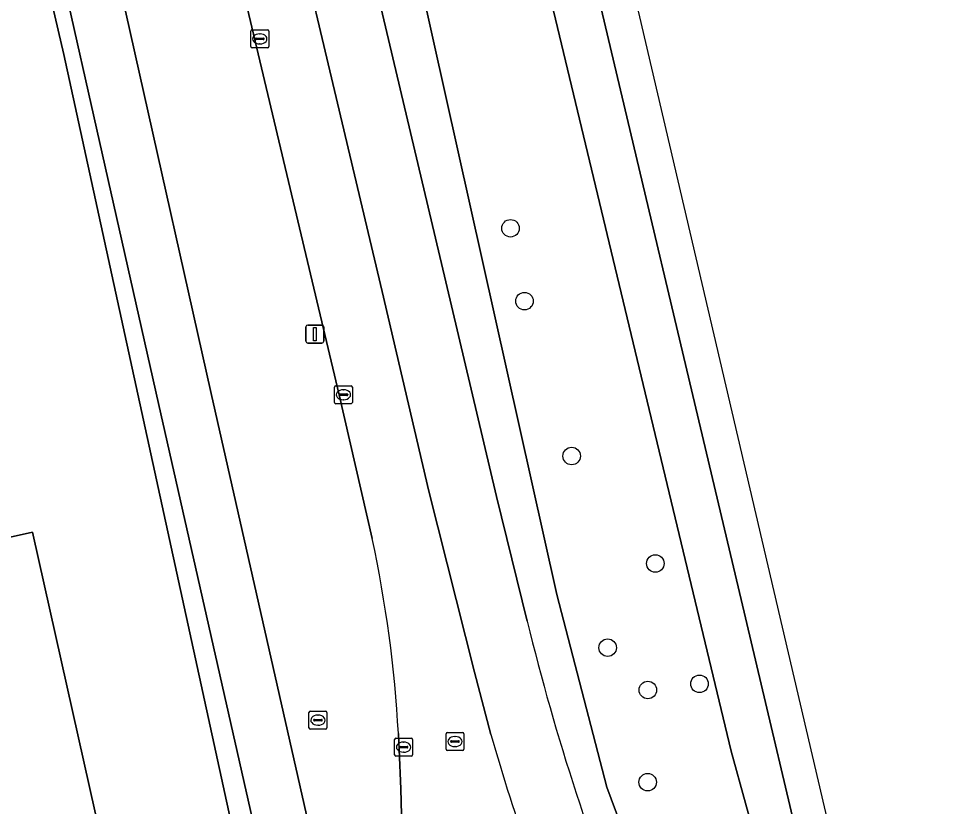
# Model space of a CAD drawing. Extents: x 158455 to 159797, y 387218 to 388672.
# Drawn here: x 159598.4 to 159649.6, y 388328.7 to 388372.7 of the extents above; entities that cross this region are included whole.
import ezdxf

# ---------------------------------------------------------------- set-up
doc = ezdxf.new("R2010")
doc.units = 0
for name, color, linetype in [('IMGEO_Berm_groen', 7, 'Continuous'), ('IMGEO_Boom', 7, 'Continuous'), ('IMGEO_Erf', 7, 'Continuous'), ('IMGEO_Fietspad_gesloten', 7, 'Continuous'), ('IMGEO_Kolk', 7, 'Continuous'), ('IMGEO_Lichtmast', 7, 'Continuous'), ('IMGEO_Loofbos', 7, 'Continuous'), ('IMGEO_OVBaan_gesloten', 7, 'Continuous'), ('IMGEO_Rijbaan_regionaal_gesloten', 7, 'Continuous'), ('IMGEO_Rioolput', 7, 'Continuous')]:
    doc.layers.add(name, color=color, linetype=linetype)

msp = doc.modelspace()

# ---------------------------------------------------------------- linework, layer by layer
at = {"layer": 'IMGEO_Berm_groen'}
for points in [[(159540.353, 388651.012), (159540.613, 388649.965), (159543.561, 388650.659), (159545.401, 388643.434), (159542.421, 388642.689), (159552.559, 388601.898), (159557.037, 388583.035), (159566.795, 388540.309), (159575.397, 388502.7), (159583.872, 388464.675), (159592.151, 388427.82), (159600.671, 388389.772), (159609.203, 388351.755), (159623.05, 388290.6), (159623.775, 388287.49), (159625.27, 388281.24), (159627.393, 388273.129), (159629.279, 388267.172), (159629.492, 388266.323)], [(159568.101, 388586.869), (159574.859, 388558.257), (159582.245, 388526.995), (159588.916, 388498.799), (159598.188, 388459.795), (159607.446, 388420.738), (159614.821, 388389.593), (159622.296, 388357.973), (159625.125, 388346), (159626.844, 388339.053)], [(159643.497, 388320.188), (159642.939, 388322.703), (159638.78, 388340.261), (159629.874, 388377.885), (159620.782, 388416.393), (159613.365, 388447.664), (159607.033, 388474.397), (159599.521, 388506.188), (159589.122, 388550.014), (159585.36, 388565.801)], [(159618.192, 388343.661), (159616.352, 388351.682), (159602.45, 388410.175), (159598.018, 388429.111), (159593.539, 388448.048), (159584.809, 388484.999)], [(159617.436, 388390.108), (159628.494, 388340.53), (159631.289, 388329.785), (159634.648, 388320.733), (159639.291, 388309.939), (159641.508, 388304.394), (159643.523, 388298.58), (159644.242, 388296.211), (159644.34, 388296.052), (159644.4, 388295.989), (159644.482, 388295.941), (159644.56, 388295.925), (159644.676, 388295.941), (159644.724, 388295.968), (159644.779, 388296.029), (159644.821, 388296.108), (159644.852, 388296.199), (159644.879, 388296.297), (159644.861, 388296.867), (159644.263, 388304.576), (159643.246, 388312.232), (159641.422, 388320.187), (159638.221, 388331.802), (159610.474, 388447.432)], [(159610.474, 388447.432), (159638.221, 388331.802), (159641.422, 388320.187), (159643.246, 388312.232), (159644.263, 388304.576), (159644.861, 388296.867), (159644.879, 388296.297), (159644.852, 388296.199), (159644.821, 388296.108), (159644.779, 388296.029), (159644.724, 388295.968), (159644.676, 388295.941), (159644.56, 388295.925), (159644.482, 388295.941), (159644.4, 388295.989), (159644.34, 388296.052), (159644.242, 388296.211), (159643.523, 388298.58), (159641.508, 388304.394), (159639.291, 388309.939), (159634.648, 388320.733), (159631.289, 388329.785), (159628.494, 388340.53), (159617.436, 388390.108)], [(159606.254, 388351.186), (159597.639, 388389.444), (159589.968, 388423.808), (159588.641, 388423.527), (159590.328, 388416.296), (159600.975, 388370.668), (159610.605, 388326.529), (159619.18, 388290.053), (159624.208, 388269.943)], [(159624.796, 388271.174), (159624.224, 388273.238), (159622.272, 388280.842), (159621.116, 388285.526), (159620.082, 388290.065), (159606.254, 388351.186)], [(159632.416, 388266.98), (159631.327, 388271.71), (159621.906, 388311.257), (159621.194, 388314.524), (159620.646, 388317.491), (159620.212, 388320.339), (159619.973, 388322.455), (159619.79, 388329.694), (159619.699, 388331.896), (159619.65, 388332.774)]]:
    msp.add_lwpolyline(points, dxfattribs=at)
for centre, radius, start, end in [((159549.517, 388328.923), 70.239, 3.1431, 12.11237), ((159752.151, 388369.545), 128.964, 193.67654, 202.54852)]:
    msp.add_arc(centre, radius, start, end, dxfattribs=at)
at = {"layer": 'IMGEO_Boom'}
for centre in [(159625.914, 388360.969), (159626.69, 388356.905), (159629.322, 388348.259), (159633.996, 388342.267), (159631.332, 388337.567), (159636.461, 388335.551), (159633.58, 388335.206), (159633.569, 388330.063)]:
    msp.add_circle(centre, 0.489, dxfattribs=at)
at = {"layer": 'IMGEO_Erf'}
msp.add_lwpolyline([(159597.62, 388259.535), (159599.978, 388263.249), (159614.966, 388266.631), (159620.545, 388267.854), (159612.727, 388300.512), (159609.396, 388299.733), (159609.026, 388301.301), (159607.543, 388307.594), (159605.284, 388316.997), (159599.228, 388344.019), (159597.485, 388343.619)], dxfattribs=at)
at = {"layer": 'IMGEO_Fietspad_gesloten'}
for points in [[(159633.886, 388260.246), (159633.908, 388260.603), (159633.389, 388263.756), (159630.357, 388262.993), (159629.492, 388266.323), (159629.279, 388267.172), (159627.393, 388273.129), (159625.27, 388281.24), (159623.775, 388287.49), (159623.05, 388290.6), (159609.203, 388351.755), (159600.671, 388389.772), (159592.151, 388427.82), (159583.872, 388464.675), (159575.397, 388502.7), (159566.795, 388540.309), (159557.037, 388583.035), (159552.559, 388601.898), (159542.421, 388642.689), (159540.613, 388649.965), (159540.353, 388651.012), (159539.53, 388654.351), (159543.874, 388655.358), (159542.595, 388658.557)], [(159536.69, 388652.52), (159536.951, 388651.229), (159537.239, 388650.224), (159538.062, 388647.429), (159546.89, 388612.423), (159553.487, 388585.086), (159563.842, 388539.72), (159572.396, 388502.18), (159580.907, 388464.162), (159589.184, 388427.319), (159589.805, 388424.537), (159589.968, 388423.808), (159597.639, 388389.444), (159606.254, 388351.186), (159620.082, 388290.065), (159621.116, 388285.526), (159622.272, 388280.842), (159624.224, 388273.238), (159624.796, 388271.174), (159625.874, 388267.279), (159627.284, 388261.472), (159627.344, 388261.025)]]:
    msp.add_lwpolyline(points, dxfattribs=at)
at = {"layer": 'IMGEO_Kolk'}
for p, q in [((159611.416, 388371.11), (159611.416, 388371.962)), ((159611.491, 388372.036), (159612.343, 388372.036)), ((159611.904, 388371.816), (159611.929, 388371.816)), ((159612.417, 388371.962), (159612.417, 388371.11)), ((159611.675, 388371.53), (159611.675, 388371.542)), ((159612.113, 388371.493), (159611.715, 388371.493)), ((159611.718, 388371.579), (159612.116, 388371.579)), ((159611.927, 388371.256), (159611.902, 388371.256)), ((159612.159, 388371.542), (159612.159, 388371.53)), ((159612.343, 388371.036), (159611.491, 388371.036)), ((159616.159, 388352.181), (159617.011, 388352.181)), ((159616.084, 388351.255), (159616.084, 388352.107)), ((159616.343, 388351.675), (159616.343, 388351.687)), ((159616.386, 388351.724), (159616.784, 388351.724)), ((159616.572, 388351.961), (159616.597, 388351.961)), ((159616.827, 388351.687), (159616.827, 388351.675)), ((159617.085, 388352.107), (159617.085, 388351.255)), ((159617.011, 388351.181), (159616.159, 388351.181)), ((159616.781, 388351.638), (159616.383, 388351.638)), ((159616.595, 388351.401), (159616.57, 388351.401)), ((159614.662, 388333.1), (159614.662, 388333.952)), ((159614.737, 388334.026), (159615.589, 388334.026)), ((159615.15, 388333.806), (159615.175, 388333.806)), ((159615.663, 388333.952), (159615.663, 388333.1)), ((159614.921, 388333.52), (159614.921, 388333.532)), ((159615.359, 388333.483), (159614.961, 388333.483)), ((159614.964, 388333.569), (159615.362, 388333.569)), ((159615.173, 388333.246), (159615.148, 388333.246)), ((159615.405, 388333.532), (159615.405, 388333.52)), ((159615.589, 388333.026), (159614.737, 388333.026)), ((159619.443, 388331.593), (159619.443, 388332.445)), ((159619.518, 388332.519), (159620.37, 388332.519)), ((159619.931, 388332.299), (159619.956, 388332.299)), ((159620.444, 388332.445), (159620.444, 388331.593)), ((159619.702, 388332.013), (159619.702, 388332.025)), ((159620.14, 388331.976), (159619.742, 388331.976)), ((159619.745, 388332.062), (159620.143, 388332.062)), ((159619.954, 388331.739), (159619.929, 388331.739)), ((159620.186, 388332.025), (159620.186, 388332.013)), ((159620.37, 388331.519), (159619.518, 388331.519))]:
    msp.add_line(p, q, dxfattribs=at)
for points in [[(159611.416, 388371.11), (159611.416, 388371.962)], [(159611.491, 388372.036), (159612.343, 388372.036)], [(159612.417, 388371.962), (159612.417, 388371.11)], [(159612.343, 388371.036), (159611.491, 388371.036)], [(159616.159, 388352.181), (159617.011, 388352.181)], [(159616.084, 388351.255), (159616.084, 388352.107)], [(159617.085, 388352.107), (159617.085, 388351.255)], [(159617.011, 388351.181), (159616.159, 388351.181)], [(159614.662, 388333.1), (159614.662, 388333.952)], [(159614.737, 388334.026), (159615.589, 388334.026)], [(159615.663, 388333.952), (159615.663, 388333.1)], [(159615.589, 388333.026), (159614.737, 388333.026)], [(159619.443, 388331.593), (159619.443, 388332.445)], [(159619.518, 388332.519), (159620.37, 388332.519)], [(159620.444, 388332.445), (159620.444, 388331.593)], [(159620.37, 388331.519), (159619.518, 388331.519)]]:
    msp.add_lwpolyline(points, dxfattribs=at)
for centre, radius, start, end in [((159611.493, 388371.96), 0.0765, 91.552, 178.448), ((159611.493, 388371.96), 0.0765, 91.552, 178.448), ((159612.341, 388371.96), 0.0765, 1.552, 88.448), ((159612.341, 388371.96), 0.0765, 1.552, 88.448), ((159611.493, 388371.112), 0.0765, 181.552, 268.448), ((159611.493, 388371.112), 0.0765, 181.552, 268.448), ((159611.715, 388371.539), 0.0403, 85.8775, 175.7526), ((159611.712, 388371.529), 0.0366, 178.938, 274.7102), ((159612.116, 388371.536), 0.043, 264.8664, 352.4533), ((159612.12, 388371.541), 0.0386, 1.7309, 96.639), ((159612.341, 388371.112), 0.0765, 271.552, 358.448), ((159612.341, 388371.112), 0.0765, 271.552, 358.448), ((159616.161, 388352.105), 0.0765, 91.552, 178.448), ((159616.161, 388352.105), 0.0765, 91.552, 178.448), ((159617.009, 388352.105), 0.0765, 1.552, 88.448), ((159617.009, 388352.105), 0.0765, 1.552, 88.448), ((159616.383, 388351.684), 0.0403, 85.8775, 175.7526), ((159616.38, 388351.674), 0.0366, 178.938, 274.7102), ((159616.784, 388351.681), 0.043, 264.8664, 352.4533), ((159616.788, 388351.686), 0.0386, 1.7309, 96.639), ((159616.161, 388351.257), 0.0765, 181.552, 268.448), ((159616.161, 388351.257), 0.0765, 181.552, 268.448), ((159617.009, 388351.257), 0.0765, 271.552, 358.448), ((159617.009, 388351.257), 0.0765, 271.552, 358.448), ((159614.739, 388333.95), 0.0765, 91.552, 178.448), ((159614.739, 388333.95), 0.0765, 91.552, 178.448), ((159615.587, 388333.95), 0.0765, 1.552, 88.448), ((159615.587, 388333.95), 0.0765, 1.552, 88.448), ((159614.961, 388333.529), 0.0403, 85.8775, 175.7526), ((159614.958, 388333.519), 0.0366, 178.938, 274.7102), ((159615.362, 388333.526), 0.043, 264.8664, 352.4533), ((159615.366, 388333.531), 0.0386, 1.7309, 96.639), ((159614.739, 388333.102), 0.0765, 181.552, 268.448), ((159614.739, 388333.102), 0.0765, 181.552, 268.448), ((159615.587, 388333.102), 0.0765, 271.552, 358.448), ((159615.587, 388333.102), 0.0765, 271.552, 358.448), ((159619.52, 388332.443), 0.0765, 91.552, 178.448), ((159619.52, 388332.443), 0.0765, 91.552, 178.448), ((159620.368, 388332.443), 0.0765, 1.552, 88.448), ((159620.368, 388332.443), 0.0765, 1.552, 88.448), ((159619.742, 388332.022), 0.0403, 85.8775, 175.7526), ((159619.739, 388332.012), 0.0366, 178.938, 274.7102), ((159620.143, 388332.019), 0.043, 264.8664, 352.4533), ((159620.147, 388332.024), 0.0386, 1.7309, 96.639), ((159619.52, 388331.595), 0.0765, 181.552, 268.448), ((159619.52, 388331.595), 0.0765, 181.552, 268.448), ((159620.368, 388331.595), 0.0765, 271.552, 358.448), ((159620.368, 388331.595), 0.0765, 271.552, 358.448)]:
    msp.add_arc(centre, radius, start, end, dxfattribs=at)
for centre, major_axis, ratio, start_param, end_param in [((159611.903, 388371.536), (-0.387, 0.002), 0.722429, 4.712389, 7.853982), ((159611.928, 388371.536), (-0.39, 0.002), 0.717154, 1.570796, 4.712389), ((159616.571, 388351.681), (-0.387, 0.002), 0.722429, 4.712389, 7.853982), ((159616.596, 388351.681), (-0.39, 0.002), 0.717154, 1.570796, 4.712389), ((159615.149, 388333.526), (-0.387, 0.002), 0.722429, 4.712389, 7.853982), ((159615.174, 388333.526), (-0.39, 0.002), 0.717154, 1.570796, 4.712389), ((159619.93, 388332.019), (-0.387, 0.002), 0.722429, 4.712389, 7.853982), ((159619.955, 388332.019), (-0.39, 0.002), 0.717154, 1.570796, 4.712389)]:
    msp.add_ellipse(centre, major_axis=major_axis, ratio=ratio, start_param=start_param, end_param=end_param, dxfattribs=at)
at = {"layer": 'IMGEO_Lichtmast'}
for p, q in [((159614.494, 388354.666), (159614.494, 388355.466)), ((159614.494, 388355.466), (159614.494, 388354.666)), ((159614.594, 388355.566), (159615.384, 388355.566)), ((159615.384, 388355.566), (159614.594, 388355.566)), ((159615.484, 388355.466), (159615.484, 388354.666)), ((159615.484, 388354.666), (159615.484, 388355.466)), ((159615.384, 388354.566), (159614.594, 388354.566)), ((159614.594, 388354.566), (159615.384, 388354.566))]:
    msp.add_line(p, q, dxfattribs=at)
msp.add_lwpolyline([(159614.914, 388355.441), (159615.064, 388355.441), (159615.064, 388354.691), (159614.914, 388354.691), (159614.914, 388355.441)], dxfattribs=at)
for centre, start, end in [((159614.594, 388355.466), 90, 180), ((159614.594, 388355.466), 90, 180), ((159615.384, 388355.466), 0, 90), ((159615.384, 388355.466), 360, 90), ((159614.594, 388354.666), 180, 270), ((159614.594, 388354.666), 180, 270), ((159615.384, 388354.666), 270, 0), ((159615.384, 388354.666), 270, 0)]:
    msp.add_arc(centre, 0.1, start, end, dxfattribs=at)
at = {"layer": 'IMGEO_Loofbos'}
for points in [[(159600.975, 388370.668), (159590.328, 388416.296), (159588.641, 388423.527), (159584.033, 388422.45), (159585.749, 388415.231), (159591.599, 388390.626), (159587.929, 388389.743), (159588.339, 388387.99), (159590.365, 388379.327), (159589.115, 388379.011), (159597.485, 388343.619), (159599.228, 388344.019), (159605.284, 388316.997), (159607.543, 388307.594), (159609.026, 388301.301), (159612.342, 388302.118), (159612.727, 388300.512), (159620.545, 388267.854), (159621.049, 388267.964)], [(159624.208, 388269.943), (159619.18, 388290.053), (159610.605, 388326.529), (159600.975, 388370.668)]]:
    msp.add_lwpolyline(points, dxfattribs=at)
at = {"layer": 'IMGEO_OVBaan_gesloten'}
for points in [[(159649.589, 388302.356), (159626.3, 388401.971), (159588.8, 388554.409), (159575.537, 388608.044), (159573.647, 388616.631)], [(159564.528, 388586.442), (159571.49, 388556.905), (159578.718, 388526.273), (159585.339, 388498.36), (159594.57, 388459.493), (159603.921, 388420.037), (159611.352, 388388.589), (159618.755, 388357.442), (159621.346, 388346.3), (159623.896, 388336.207), (159624.815, 388332.731)], [(159626.844, 388339.053), (159625.125, 388346), (159622.296, 388357.973), (159614.821, 388389.593), (159607.446, 388420.738), (159598.188, 388459.795), (159588.916, 388498.799), (159582.245, 388526.995), (159574.859, 388558.257), (159568.101, 388586.869)], [(159585.36, 388565.801), (159589.122, 388550.014), (159599.521, 388506.188), (159607.033, 388474.397), (159613.365, 388447.664), (159620.782, 388416.393), (159629.874, 388377.885), (159638.78, 388340.261), (159642.939, 388322.703), (159643.497, 388320.188)]]:
    msp.add_lwpolyline(points, dxfattribs=at)
for centre, radius, start, end in [((159752.151, 388369.545), 128.964, 193.67654, 202.54852), ((159751.608, 388369.244), 131.946, 196.06476, 202.38257)]:
    msp.add_arc(centre, radius, start, end, dxfattribs=at)
at = {"layer": 'IMGEO_Rijbaan_regionaal_gesloten'}
for points in [[(159546.399, 388648), (159547.662, 388643.034), (159548.403, 388639.92), (159557.091, 388603.302), (159557.599, 388601.138), (159561.824, 388583.231), (159567.206, 388560.453), (159571.681, 388541.564), (159576.148, 388522.681), (159584.809, 388484.999), (159593.539, 388448.048), (159598.018, 388429.111), (159602.45, 388410.175), (159616.352, 388351.682), (159618.192, 388343.661)], [(159624.815, 388332.731), (159623.896, 388336.207), (159621.346, 388346.3), (159618.755, 388357.442), (159611.352, 388388.589), (159603.921, 388420.037), (159594.57, 388459.493), (159585.339, 388498.36), (159578.718, 388526.273), (159571.49, 388556.905)], [(159619.65, 388332.774), (159619.699, 388331.896), (159619.79, 388329.694), (159619.973, 388322.455), (159620.212, 388320.339), (159620.646, 388317.491), (159621.194, 388314.524), (159621.906, 388311.257), (159631.327, 388271.71), (159632.416, 388266.98), (159633.389, 388263.756), (159633.908, 388260.603), (159633.886, 388260.246), (159633.886, 388259.961), (159633.866, 388259.002), (159633.794, 388258.224), (159633.532, 388256.933), (159633.352, 388256.311)]]:
    msp.add_lwpolyline(points, dxfattribs=at)
for centre, radius, start, end in [((159549.517, 388328.923), 70.239, 3.1431, 12.11237), ((159751.608, 388369.244), 131.946, 196.06476, 202.38257)]:
    msp.add_arc(centre, radius, start, end, dxfattribs=at)
at = {"layer": 'IMGEO_Rioolput'}
for p, q in [((159622.311, 388331.906), (159622.311, 388332.758)), ((159622.386, 388332.832), (159623.238, 388332.832)), ((159623.312, 388332.758), (159623.312, 388331.906)), ((159622.57, 388332.326), (159622.57, 388332.338)), ((159623.008, 388332.289), (159622.61, 388332.289)), ((159622.613, 388332.375), (159623.011, 388332.375)), ((159622.799, 388332.612), (159622.824, 388332.612)), ((159623.054, 388332.338), (159623.054, 388332.326)), ((159623.238, 388331.832), (159622.386, 388331.832)), ((159622.822, 388332.052), (159622.797, 388332.052))]:
    msp.add_line(p, q, dxfattribs=at)
for points in [[(159622.311, 388331.906), (159622.311, 388332.758)], [(159622.386, 388332.832), (159623.238, 388332.832)], [(159623.312, 388332.758), (159623.312, 388331.906)], [(159623.238, 388331.832), (159622.386, 388331.832)]]:
    msp.add_lwpolyline(points, dxfattribs=at)
for centre, radius, start, end in [((159622.388, 388332.756), 0.0765, 91.552, 178.448), ((159622.388, 388332.756), 0.0765, 91.552, 178.448), ((159623.236, 388332.756), 0.0765, 1.552, 88.448), ((159623.236, 388332.756), 0.0765, 1.552, 88.448), ((159622.61, 388332.335), 0.0403, 85.8775, 175.7526), ((159622.607, 388332.325), 0.0366, 178.938, 274.7102), ((159623.011, 388332.332), 0.043, 264.8664, 352.4533), ((159623.015, 388332.337), 0.0386, 1.7309, 96.639), ((159622.388, 388331.908), 0.0765, 181.552, 268.448), ((159622.388, 388331.908), 0.0765, 181.552, 268.448), ((159623.236, 388331.908), 0.0765, 271.552, 358.448), ((159623.236, 388331.908), 0.0765, 271.552, 358.448)]:
    msp.add_arc(centre, radius, start, end, dxfattribs=at)
for centre, major_axis, ratio, start_param, end_param in [((159622.798, 388332.332), (-0.387, 0.002), 0.722429, 4.712389, 7.853982), ((159622.823, 388332.332), (-0.39, 0.002), 0.717154, 1.570796, 4.712389)]:
    msp.add_ellipse(centre, major_axis=major_axis, ratio=ratio, start_param=start_param, end_param=end_param, dxfattribs=at)

doc.saveas('drawing.dxf')
